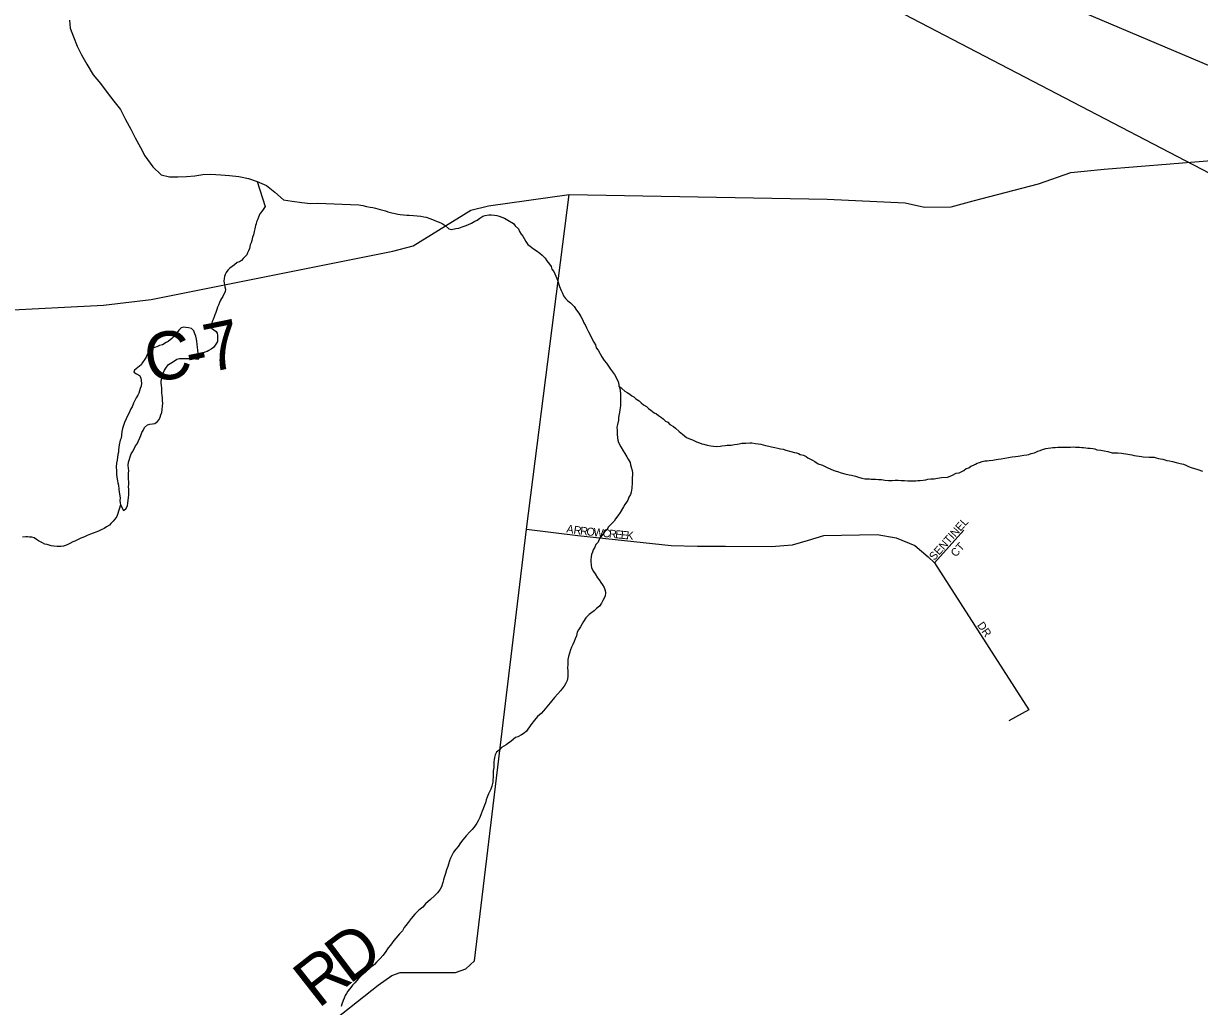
# Model space of a CAD drawing. Extents: x 0 to 1064, y 0 to 440.
# Drawn here: x 376.99 to 399.26, y 217.19 to 235.8 of the extents above; entities that cross this region are included whole.
import ezdxf

# ---------------------------------------------------------------- set-up
doc = ezdxf.new("R2010")
doc.units = 0
for name, color, linetype in [('GM_X_County_Road', 7, 'Continuous'), ('GM_X_County_Road_Text', 7, 'Continuous'), ('GM_X_Minor_Lake', 7, 'Continuous'), ('GM_X_Minor_River', 7, 'Continuous'), ('GM_X_Township_Road', 7, 'Continuous'), ('GM_X_Township_Road_Text', 7, 'Continuous'), ('GM_X_Township_Subdivision', 7, 'Continuous'), ('GM_X_Township_Subdivision_Text', 7, 'Continuous'), ('SH_Text', 7, 'Continuous')]:
    doc.layers.add(name, color=color, linetype=linetype)

msp = doc.modelspace()

# ---------------------------------------------------------------- linework, layer by layer
at = {"layer": 'GM_X_County_Road'}
msp.add_lwpolyline([(376.54, 230.363), (378.508, 230.467), (379.41, 230.575), (383.987, 231.488), (384.37, 231.585), (385.463, 232.264), (385.801, 232.343), (387.328, 232.562), (392.212, 232.468), (393.692, 232.401), (394.06, 232.32), (394.561, 232.328), (394.98, 232.438), (396.217, 232.762), (396.828, 232.976), (397.462, 233.042), (400.587, 233.289)], dxfattribs=at)
at = {"layer": 'GM_X_Minor_Lake'}
for points in [[(380.31, 229.495), (380.293, 229.616), (380.288, 229.665), (380.283, 229.726), (380.278, 229.775), (380.267, 229.824), (380.256, 229.879), (380.239, 229.921), (380.216, 229.977), (380.174, 230.02), (380.119, 230.033), (380.07, 230.04), (380.028, 230.047), (379.979, 230.036), (379.935, 229.994), (379.904, 229.946), (379.866, 229.898), (379.804, 229.832), (379.735, 229.779), (379.692, 229.755), (379.624, 229.714), (379.569, 229.702), (379.519, 229.679), (379.476, 229.661), (379.433, 229.644), (379.371, 229.596), (379.333, 229.53), (379.314, 229.482), (379.288, 229.44), (379.25, 229.379), (379.219, 229.337), (379.157, 229.284), (379.095, 229.236), (379.082, 229.194), (379.136, 229.162), (379.19, 229.131), (379.213, 229.088), (379.224, 229.033), (379.23, 228.99), (379.222, 228.929), (379.203, 228.887), (379.19, 228.845), (379.176, 228.802), (379.157, 228.76), (379.126, 228.712), (379.106, 228.67), (379.075, 228.609), (379.049, 228.543), (379.029, 228.501), (378.985, 228.416)], [(378.829, 226.686), (378.889, 226.579), (378.932, 226.609), (378.964, 226.669), (378.971, 226.718), (378.978, 226.773), (378.979, 226.815), (378.987, 226.876), (378.988, 226.931), (378.989, 226.979), (378.984, 227.028), (378.985, 227.077), (378.986, 227.119), (378.981, 227.174), (378.982, 227.217), (378.984, 227.278), (378.985, 227.333), (378.98, 227.375), (378.975, 227.436), (378.982, 227.491), (378.996, 227.533), (379.015, 227.594), (379.035, 227.648), (379.06, 227.69), (379.092, 227.745), (379.117, 227.799), (379.143, 227.841), (379.162, 227.883), (379.194, 227.956), (379.213, 227.998), (379.233, 228.053), (379.258, 228.095), (379.284, 228.149), (379.34, 228.197), (379.383, 228.214), (379.438, 228.219), (379.481, 228.225), (379.53, 228.26), (379.562, 228.302), (379.581, 228.344), (379.594, 228.387), (379.614, 228.435), (379.621, 228.49), (379.628, 228.551), (379.63, 228.611), (379.625, 228.654), (379.626, 228.709), (379.621, 228.752), (379.616, 228.807), (379.611, 228.849), (379.612, 228.892), (379.607, 228.947), (379.602, 228.989), (379.603, 229.032), (379.616, 229.074), (379.623, 229.129), (379.636, 229.178), (379.662, 229.232), (379.7, 229.292), (379.738, 229.34), (379.8, 229.382), (379.855, 229.411), (379.898, 229.441), (379.948, 229.458), (380.009, 229.457), (380.076, 229.456), (380.118, 229.455), (380.167, 229.454), (380.21, 229.453), (380.253, 229.452), (380.314, 229.451)], [(380.314, 229.451), (380.31, 229.495)], [(378.985, 228.416), (378.959, 228.356), (378.94, 228.314), (378.908, 228.241), (378.888, 228.187), (378.869, 228.132), (378.855, 228.072), (378.848, 228.005), (378.84, 227.95), (378.827, 227.908), (378.807, 227.823), (378.792, 227.726), (378.791, 227.683), (378.778, 227.641), (378.77, 227.531), (378.756, 227.477), (378.749, 227.404), (378.753, 227.331), (378.752, 227.264), (378.763, 227.209), (378.773, 227.142), (378.778, 227.099), (378.79, 227.056), (378.8, 226.983), (378.805, 226.922), (378.816, 226.855), (378.821, 226.812), (378.82, 226.769), (378.825, 226.721), (378.829, 226.686)]]:
    msp.add_lwpolyline(points, dxfattribs=at)
at = {"layer": 'GM_X_Minor_River'}
for points in [[(377.864, 235.858), (377.88, 235.706), (377.938, 235.547), (378.008, 235.37), (378.091, 235.205), (378.192, 235.027), (378.31, 234.825), (378.453, 234.659), (378.578, 234.493), (378.703, 234.327), (378.828, 234.167), (378.928, 233.978), (379.029, 233.794), (379.111, 233.629), (379.212, 233.451), (379.294, 233.292), (379.443, 233.083), (379.599, 232.929), (379.756, 232.896), (379.914, 232.894), (380.078, 232.898), (380.236, 232.913), (380.388, 232.935), (380.54, 232.945), (380.728, 232.93), (380.892, 232.921), (381.074, 232.9), (381.256, 232.861), (381.419, 232.804), (381.594, 232.728), (381.75, 232.604), (381.917, 232.456), (382.081, 232.435), (382.263, 232.408), (382.427, 232.387), (382.56, 232.397)], [(381.419, 232.804), (381.568, 232.333), (381.53, 232.278), (381.498, 232.23), (381.467, 232.194), (381.441, 232.128), (381.422, 232.079), (381.409, 232.043), (381.402, 232.007), (381.389, 231.97), (381.375, 231.91), (381.362, 231.861), (381.348, 231.795), (381.329, 231.752), (381.315, 231.686), (381.302, 231.643), (381.289, 231.607), (381.275, 231.54), (381.256, 231.492), (381.237, 231.456), (381.224, 231.419), (381.193, 231.383), (381.155, 231.348), (381.124, 231.312), (381.081, 231.288), (381.038, 231.271), (380.988, 231.229), (380.944, 231.199), (380.901, 231.164), (380.864, 231.128), (380.832, 231.086), (380.813, 231.043), (380.8, 231.007), (380.793, 230.971), (380.786, 230.922), (380.791, 230.886), (380.802, 230.849), (380.808, 230.812), (380.819, 230.769), (380.812, 230.715), (380.786, 230.672), (380.767, 230.63), (380.742, 230.594), (380.723, 230.558), (380.703, 230.516), (380.684, 230.467), (380.665, 230.425), (380.652, 230.383), (380.638, 230.328), (380.619, 230.28), (380.606, 230.244), (380.586, 230.195), (380.567, 230.153), (380.554, 230.104), (380.547, 230.068), (380.552, 230.031), (380.6, 230), (380.642, 229.969), (380.66, 229.932), (380.665, 229.895), (380.67, 229.853), (380.669, 229.816), (380.669, 229.78), (380.65, 229.743), (380.624, 229.707), (380.593, 229.665), (380.549, 229.63), (380.506, 229.606), (380.469, 229.588), (380.426, 229.577), (380.389, 229.559), (380.31, 229.495)], [(382.56, 232.397), (383.344, 232.361), (383.417, 232.353), (383.489, 232.334), (383.556, 232.32), (383.611, 232.313), (383.659, 232.3), (383.75, 232.274), (383.847, 232.248), (383.896, 232.229), (383.969, 232.215), (384.035, 232.202), (384.084, 232.189), (384.126, 232.182), (384.254, 232.168), (384.297, 232.167), (384.382, 232.159), (384.449, 232.158), (384.516, 232.151), (384.577, 232.137), (384.619, 232.13), (384.686, 232.105)], [(384.686, 232.105), (384.74, 232.086), (384.783, 232.067), (384.825, 232.047), (384.867, 232.034), (384.922, 232.009), (384.976, 231.972), (385.048, 231.909), (385.096, 231.896), (385.182, 231.913), (385.237, 231.924), (385.299, 231.947), (385.36, 231.965), (385.409, 231.988), (385.477, 232.017), (385.539, 232.053), (385.582, 232.076), (385.638, 232.112), (385.694, 232.147), (385.737, 232.165), (385.804, 232.176), (385.847, 232.175), (385.914, 232.168), (385.956, 232.161), (385.999, 232.148), (386.101, 232.109), (386.168, 232.072), (386.276, 232.009), (386.306, 231.965), (386.365, 231.91), (386.389, 231.86), (386.418, 231.811), (386.448, 231.768), (386.477, 231.725), (386.506, 231.67), (386.542, 231.614), (386.59, 231.583), (386.65, 231.533), (386.704, 231.502), (386.77, 231.446), (386.818, 231.414), (386.871, 231.352), (386.907, 231.303), (386.954, 231.241), (386.984, 231.198), (387.001, 231.149), (387.037, 231.1), (387.077, 231.014), (387.106, 230.94), (387.146, 230.818), (387.175, 230.744), (387.198, 230.689), (387.222, 230.64), (387.257, 230.59), (387.305, 230.547), (387.353, 230.509), (387.424, 230.441), (387.466, 230.373), (387.513, 230.312), (387.548, 230.25), (387.578, 230.195), (387.607, 230.133), (387.636, 230.078), (387.653, 230.035), (387.694, 229.961), (387.724, 229.9), (387.759, 229.832), (387.794, 229.765), (387.823, 229.715), (387.84, 229.654), (387.876, 229.611), (387.917, 229.543), (387.946, 229.488), (387.993, 229.42), (388.035, 229.364), (388.07, 229.309), (388.112, 229.253), (388.147, 229.204), (388.183, 229.155), (388.212, 229.111), (388.229, 229.062), (388.259, 229.007), (388.269, 228.94), (388.286, 228.885), (388.297, 228.793), (388.301, 228.726), (388.3, 228.653), (388.298, 228.605), (388.298, 228.562), (388.284, 228.483), (388.282, 228.434), (388.269, 228.374), (388.262, 228.331), (388.261, 228.289), (388.241, 228.204), (388.233, 228.155), (388.238, 228.094), (388.237, 228.021), (388.241, 227.954), (388.252, 227.911), (388.264, 227.868)], [(388.269, 228.94), (388.383, 228.834), (388.425, 228.809), (388.479, 228.778), (388.515, 228.747), (388.551, 228.728), (388.587, 228.691), (388.653, 228.653), (388.689, 228.616), (388.737, 228.578), (388.791, 228.547), (388.827, 228.51), (388.875, 228.478), (388.935, 228.428), (388.983, 228.409), (389.019, 228.378), (389.073, 228.341), (389.109, 228.31), (389.151, 228.266), (389.199, 228.247), (389.235, 228.204), (389.301, 228.166), (389.343, 228.135), (389.409, 228.073), (389.475, 228.023), (389.511, 227.992), (389.547, 227.961), (389.625, 227.929), (389.662, 227.916), (389.74, 227.878), (389.795, 227.859), (389.843, 227.839), (389.879, 227.833), (389.94, 227.813), (390.013, 227.8), (390.062, 227.793), (390.117, 227.792), (390.184, 227.797), (390.22, 227.802), (390.282, 227.807), (390.318, 227.812), (390.355, 227.812), (390.398, 227.817), (390.459, 227.828), (390.508, 227.833), (390.545, 227.839), (390.6, 227.85), (390.673, 227.855), (390.746, 227.859), (390.789, 227.859), (390.856, 227.845), (390.905, 227.838), (390.959, 227.831), (391.002, 227.824), (391.044, 227.811), (391.111, 227.798), (391.16, 227.785), (391.22, 227.771), (391.281, 227.758), (391.329, 227.745), (391.378, 227.738), (391.433, 227.719), (391.524, 227.693), (391.596, 227.679), (391.633, 227.667), (391.669, 227.66), (391.705, 227.641), (391.766, 227.628), (391.814, 227.602), (391.85, 227.577), (391.899, 227.552), (391.935, 227.533), (391.983, 227.508), (392.043, 227.464), (392.122, 227.438), (392.164, 227.419), (392.224, 227.388), (392.273, 227.369), (392.339, 227.337), (392.412, 227.317), (392.478, 227.292), (392.551, 227.272), (392.63, 227.252), (392.673, 227.246), (392.751, 227.226), (392.806, 227.207), (392.867, 227.193), (392.927, 227.18), (392.976, 227.179), (393.013, 227.178), (393.049, 227.172), (393.092, 227.171), (393.128, 227.17), (393.183, 227.163), (393.244, 227.162), (393.305, 227.155), (393.372, 227.147), (393.445, 227.146), (393.5, 227.151), (393.555, 227.15), (393.616, 227.149)], [(388.264, 227.868), (388.304, 227.782), (388.352, 227.709), (388.381, 227.659), (388.422, 227.592), (388.446, 227.548), (388.481, 227.487), (388.492, 227.444), (388.503, 227.401), (388.52, 227.334), (388.525, 227.291), (388.524, 227.249), (388.523, 227.2), (388.521, 227.103), (388.513, 226.999), (388.499, 226.926), (388.486, 226.884), (388.46, 226.83), (388.441, 226.775), (388.415, 226.733), (388.384, 226.691), (388.358, 226.649), (388.295, 226.541), (388.251, 226.48), (388.207, 226.42), (388.181, 226.378), (388.125, 226.318), (388.075, 226.271), (388.043, 226.21), (388, 226.181), (387.943, 226.103), (387.9, 226.049), (387.874, 225.976), (387.83, 225.934), (387.811, 225.886), (387.785, 225.832), (387.772, 225.789), (387.753, 225.747), (387.745, 225.698), (387.738, 225.65), (387.737, 225.607), (387.742, 225.546), (387.753, 225.491), (387.788, 225.424), (387.817, 225.38), (387.865, 225.306), (387.894, 225.263), (387.93, 225.214), (387.959, 225.171), (387.989, 225.122), (388.012, 225.066), (388.017, 225.018), (388.009, 224.957), (387.965, 224.872), (387.939, 224.824), (387.901, 224.77), (387.845, 224.722), (387.802, 224.681), (387.758, 224.645), (387.703, 224.609), (387.64, 224.544), (387.596, 224.477), (387.571, 224.435), (387.539, 224.375), (387.501, 224.321), (387.482, 224.272), (387.468, 224.206), (387.442, 224.151), (387.423, 224.097), (387.397, 224.043), (387.371, 223.988), (387.352, 223.94), (387.332, 223.879), (387.313, 223.813), (387.305, 223.758), (387.303, 223.661), (387.296, 223.6), (387.3, 223.545), (387.305, 223.49), (387.304, 223.429), (387.29, 223.363), (387.258, 223.296), (387.233, 223.254), (387.202, 223.212), (387.164, 223.164), (387.114, 223.11), (387.051, 223.038), (386.97, 222.936), (386.907, 222.864), (386.844, 222.786), (386.794, 222.733), (386.726, 222.679), (386.669, 222.607), (386.6, 222.523), (386.518, 222.403), (386.475, 222.361), (386.425, 222.332), (386.357, 222.296), (386.314, 222.279), (386.227, 222.213), (386.134, 222.142)], [(393.616, 227.149), (393.677, 227.148), (393.744, 227.141), (393.823, 227.139), (393.89, 227.138), (393.933, 227.143), (393.976, 227.149), (394.031, 227.154), (394.08, 227.159), (394.123, 227.17), (394.178, 227.175), (394.239, 227.18), (394.306, 227.191), (394.38, 227.202), (394.49, 227.212), (394.576, 227.241), (394.656, 227.282), (394.711, 227.293), (394.754, 227.311), (394.804, 227.334), (394.847, 227.37), (394.896, 227.387), (394.934, 227.417), (394.983, 227.434), (395.02, 227.452), (395.057, 227.476), (395.1, 227.487), (395.149, 227.505), (395.198, 227.516), (395.241, 227.521), (395.284, 227.526), (395.351, 227.531), (395.412, 227.542), (395.449, 227.548), (395.51, 227.559), (395.578, 227.57), (395.645, 227.581), (395.682, 227.586), (395.718, 227.591), (395.78, 227.603), (395.828, 227.608), (395.871, 227.613), (395.939, 227.624), (395.994, 227.629), (396.031, 227.641), (396.08, 227.658), (396.141, 227.669), (396.203, 227.698), (396.246, 227.716), (396.289, 227.733), (396.356, 227.75), (396.399, 227.756), (396.448, 227.767), (396.485, 227.772), (396.534, 227.771), (396.583, 227.777), (396.625, 227.776), (396.662, 227.775), (396.705, 227.774), (396.772, 227.779), (396.821, 227.778), (396.882, 227.783), (396.918, 227.776), (396.955, 227.776), (396.991, 227.775), (397.034, 227.768), (397.07, 227.768), (397.113, 227.767), (397.15, 227.76), (397.192, 227.759), (397.247, 227.752), (397.283, 227.745), (397.32, 227.726), (397.399, 227.719), (397.46, 227.706), (397.526, 227.692), (397.611, 227.672), (397.721, 227.67), (397.788, 227.663), (397.824, 227.656), (397.867, 227.649), (397.91, 227.643), (397.982, 227.629), (398.025, 227.622), (398.074, 227.615), (398.122, 227.608), (398.165, 227.601), (398.201, 227.595), (398.311, 227.586), (398.36, 227.586), (398.408, 227.585), (398.445, 227.572), (398.487, 227.565), (398.524, 227.558), (398.572, 227.551), (398.609, 227.538), (398.645, 227.526), (398.694, 227.519), (398.754, 227.505), (398.821, 227.486), (398.9, 227.466)], [(398.9, 227.466), (398.961, 227.453), (399.003, 227.434), (399.057, 227.414), (399.106, 227.395), (399.172, 227.37), (399.233, 227.356), (399.324, 227.324)], [(378.829, 226.686), (378.771, 226.502), (378.758, 226.466), (378.726, 226.412), (378.689, 226.376), (378.645, 226.334), (378.62, 226.298), (378.565, 226.269), (378.521, 226.239), (378.466, 226.21), (378.429, 226.192), (378.379, 226.175), (378.312, 226.146), (378.262, 226.128), (378.201, 226.105), (378.164, 226.087), (378.115, 226.07), (378.078, 226.052), (378.016, 226.023), (377.967, 226), (377.93, 225.982), (377.868, 225.953), (377.831, 225.935), (377.788, 225.918), (377.751, 225.9), (377.702, 225.895), (377.665, 225.896), (377.629, 225.896), (377.568, 225.903), (377.519, 225.91), (377.477, 225.923), (377.441, 225.936), (377.398, 225.943), (377.35, 225.968), (377.314, 225.987), (377.278, 226.006), (377.242, 226.031), (377.193, 226.063), (377.151, 226.076), (377.108, 226.076), (377.072, 226.077), (377.035, 226.078), (376.974, 226.073)], [(386.134, 222.142), (386.048, 222.095), (386.004, 222.041), (385.954, 222.005), (385.929, 221.951), (385.915, 221.903), (385.908, 221.86), (385.901, 221.818), (385.9, 221.763), (385.899, 221.714), (385.891, 221.653), (385.89, 221.599), (385.889, 221.532), (385.882, 221.483), (385.88, 221.434), (385.861, 221.362), (385.841, 221.301), (385.802, 221.217), (385.776, 221.15), (385.757, 221.102), (385.744, 221.047), (385.724, 220.999), (385.698, 220.932), (385.679, 220.884), (385.66, 220.836), (385.634, 220.769), (385.602, 220.703), (385.576, 220.661), (385.538, 220.601), (385.488, 220.541), (385.444, 220.493), (385.376, 220.421), (385.313, 220.343), (385.269, 220.289), (385.225, 220.217), (385.181, 220.169), (385.137, 220.109), (385.099, 220.036), (385.079, 219.994), (385.06, 219.946), (385.04, 219.885), (385.027, 219.837), (385.007, 219.776), (384.988, 219.71), (384.961, 219.631), (384.948, 219.589), (384.935, 219.534), (384.909, 219.455), (384.883, 219.413), (384.839, 219.347), (384.777, 219.287), (384.702, 219.216), (384.609, 219.132), (384.558, 219.072), (384.478, 219.013), (384.403, 218.935), (384.334, 218.857), (384.277, 218.779), (384.233, 218.725), (384.202, 218.683), (384.17, 218.623), (384.114, 218.563), (384.045, 218.485), (384.007, 218.437), (383.944, 218.353), (383.901, 218.299), (383.844, 218.209), (383.8, 218.155), (383.75, 218.095), (383.681, 218.029), (383.643, 217.987), (383.563, 217.928), (383.469, 217.838), (383.401, 217.785), (383.338, 217.719), (383.269, 217.635), (383.226, 217.593), (383.194, 217.551), (383.138, 217.479), (383.112, 217.437), (383.087, 217.395), (383.068, 217.346), (383.048, 217.304), (383.022, 217.232), (383.009, 217.189)]]:
    msp.add_lwpolyline(points, dxfattribs=at)
at = {"layer": 'GM_X_Township_Road'}
msp.add_lwpolyline([(369.65, 206.491), (372.109, 208.432), (383.713, 217.596), (383.971, 217.773), (384.124, 217.831), (385.175, 217.835), (385.37, 217.905), (385.537, 218.053), (386.52, 226.227), (387.328, 232.562)], dxfattribs=at)
at = {"layer": 'GM_X_Township_Subdivision'}
for points in [[(386.52, 226.227), (387.489, 226.102), (389.257, 225.915), (389.756, 225.904), (390.286, 225.904), (391.15, 225.894), (391.555, 225.925), (391.857, 226.019), (392.148, 226.102), (393.159, 226.124), (393.52, 226.062), (393.875, 225.916), (394.124, 225.698), (394.245, 225.586), (396.033, 222.805), (395.657, 222.596)], [(394.245, 225.586), (394.801, 226.208)]]:
    msp.add_lwpolyline(points, dxfattribs=at)
at = {"layer": 'SH_Text'}
msp.add_lwpolyline([(440.672, 217.554), (378.615, 243.818), (440.672, 211.508)], close=True, dxfattribs=at)

# ---------------------------------------------------------------- texts
at = {"layer": 'GM_X_County_Road_Text'}
for s, rotation, p in [('7', 11.5527, (380.512, 229.19)), ('C', 8.2598, (379.351, 228.999)), ('-', 11.4408, (380.144, 229.116))]:
    msp.add_text(s, height=0.909, rotation=rotation, dxfattribs=at).set_placement(p)
at = {"layer": 'GM_X_Township_Road_Text'}
for s, rotation, p in [('D', 37.1475, (383.16, 217.596)), ('R', 38.0947, (382.575, 217.138))]:
    msp.add_text(s, height=0.909, rotation=rotation, dxfattribs=at).set_placement(p)
at = {"layer": 'GM_X_Township_Subdivision_Text'}
for s, height, rotation, p in [('A', 0.152, 350.0921, (387.268, 226.164)), ('R', 0.152, 351.3844, (387.403, 226.141)), ('SENTINEL', 0.1515, 48.0757, (394.241, 225.622)), ('R', 0.152, 353.9671, (387.529, 226.122)), ('O', 0.152, 354.3497, (387.649, 226.109)), ('W', 0.152, 354.3574, (387.782, 226.096)), ('C', 0.152, 354.3736, (387.954, 226.079)), ('R', 0.152, 354.3571, (388.074, 226.067)), ('E', 0.152, 354.3499, (388.193, 226.056)), ('E', 0.152, 354.3628, (388.299, 226.045)), ('K', 0.152, 354.3525, (388.405, 226.035)), ('CT', 0.1515, 47.2983, (394.647, 225.686)), ('DR', 0.1515, 304.5143, (395.046, 224.406))]:
    msp.add_text(s, height=height, rotation=rotation, dxfattribs=at).set_placement(p)

doc.saveas('drawing.dxf')
